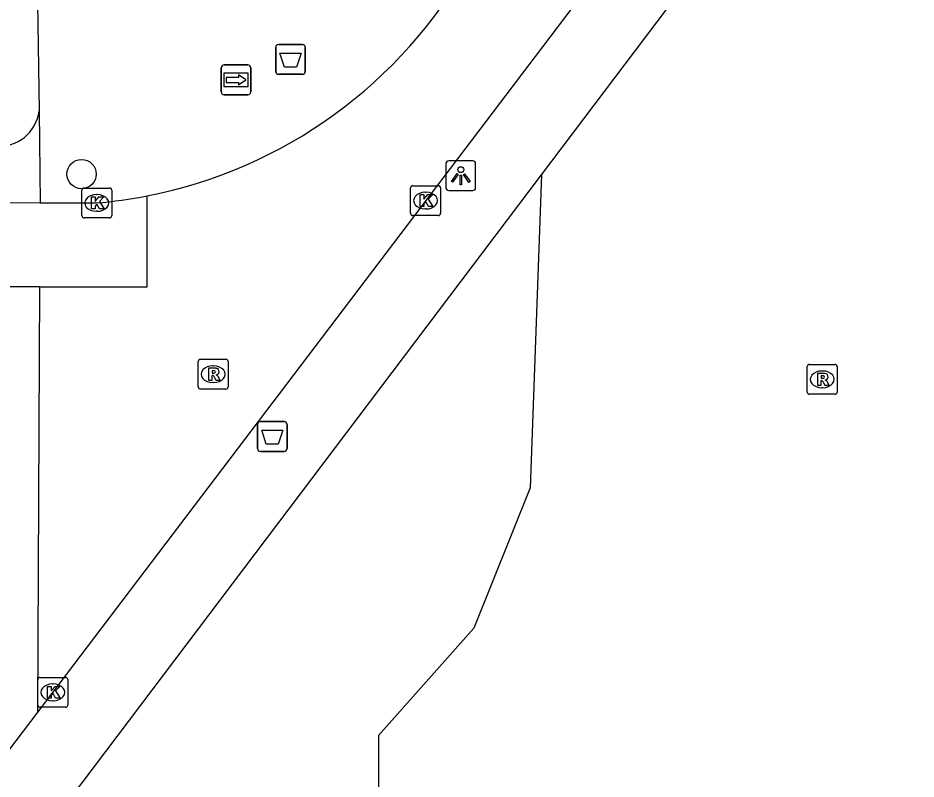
# Model space of a CAD drawing. Extents: x 160203 to 161526, y 379529 to 381797.
# Drawn here: x 161167.68 to 161197.75, y 380805.61 to 380831.11 of the extents above; entities that cross this region are included whole.
import ezdxf

# ---------------------------------------------------------------- set-up
doc = ezdxf.new("R2010")
doc.units = 0
for name, color, linetype in [('IMGEO_Afvalbak', 7, 'Continuous'), ('IMGEO_Boom', 7, 'Continuous'), ('IMGEO_Kolk', 7, 'Continuous'), ('IMGEO_Lichtpunt', 7, 'Continuous'), ('IMGEO_Loofbos', 7, 'Continuous'), ('IMGEO_Parkeervlak_gesloten', 7, 'Continuous'), ('IMGEO_Rijbaan_lokaal_gesloten', 7, 'Continuous'), ('IMGEO_Rijbaan_lokaal_open', 7, 'Continuous'), ('IMGEO_Rioolput', 7, 'Continuous'), ('IMGEO_Voetpad_open', 7, 'Continuous'), ('IMGEO_Wegwijzer', 7, 'Continuous')]:
    doc.layers.add(name, color=color, linetype=linetype)

msp = doc.modelspace()

# ---------------------------------------------------------------- linework, layer by layer
at = {"layer": 'IMGEO_Afvalbak'}
for p, q in [((161176.311, 380829.322), (161176.311, 380830.122)), ((161176.311, 380830.122), (161176.311, 380829.322)), ((161176.411, 380830.222), (161177.201, 380830.222)), ((161177.201, 380830.222), (161176.411, 380830.222)), ((161177.301, 380830.122), (161177.301, 380829.322)), ((161177.301, 380829.322), (161177.301, 380830.122)), ((161177.201, 380829.222), (161176.411, 380829.222)), ((161176.411, 380829.222), (161177.201, 380829.222)), ((161175.699, 380816.689), (161175.699, 380817.489)), ((161175.699, 380817.489), (161175.699, 380816.689)), ((161175.799, 380817.589), (161176.589, 380817.589)), ((161176.589, 380817.589), (161175.799, 380817.589)), ((161176.689, 380817.489), (161176.689, 380816.689)), ((161176.689, 380816.689), (161176.689, 380817.489)), ((161176.589, 380816.589), (161175.799, 380816.589)), ((161175.799, 380816.589), (161176.589, 380816.589))]:
    msp.add_line(p, q, dxfattribs=at)
for points in [[(161176.454, 380829.936), (161177.158, 380829.936), (161177.009, 380829.466), (161176.603, 380829.466), (161176.454, 380829.936)], [(161175.842, 380817.303), (161176.546, 380817.303), (161176.397, 380816.833), (161175.991, 380816.833), (161175.842, 380817.303)]]:
    msp.add_lwpolyline(points, dxfattribs=at)
for centre, start, end in [((161176.411, 380830.122), 90, 180), ((161176.411, 380830.122), 90, 180), ((161177.201, 380830.122), 0, 90), ((161177.201, 380830.122), 360, 90), ((161176.411, 380829.322), 180, 270), ((161176.411, 380829.322), 180, 270), ((161177.201, 380829.322), 270, 0), ((161177.201, 380829.322), 270, 0), ((161175.799, 380817.489), 90, 180), ((161175.799, 380817.489), 90, 180), ((161176.589, 380817.489), 0, 90), ((161176.589, 380817.489), 360, 90), ((161175.799, 380816.689), 180, 270), ((161175.799, 380816.689), 180, 270), ((161176.589, 380816.689), 270, 0), ((161176.589, 380816.689), 270, 0)]:
    msp.add_arc(centre, 0.1, start, end, dxfattribs=at)
at = {"layer": 'IMGEO_Boom'}
msp.add_circle((161169.81, 380825.879), 0.489, dxfattribs=at)
at = {"layer": 'IMGEO_Kolk'}
for p, q in [((161180.904, 380825.491), (161181.756, 380825.491)), ((161169.818, 380824.487), (161169.818, 380825.339)), ((161169.893, 380825.413), (161170.745, 380825.413)), ((161170.306, 380825.193), (161170.331, 380825.193)), ((161170.819, 380825.339), (161170.819, 380824.487)), ((161180.829, 380824.565), (161180.829, 380825.417)), ((161181.317, 380825.271), (161181.342, 380825.271)), ((161181.83, 380825.417), (161181.83, 380824.565)), ((161170.329, 380824.633), (161170.304, 380824.633)), ((161181.34, 380824.711), (161181.315, 380824.711)), ((161170.745, 380824.413), (161169.893, 380824.413)), ((161181.756, 380824.491), (161180.904, 380824.491)), ((161168.348, 380808.09), (161168.348, 380808.942)), ((161168.423, 380809.016), (161169.275, 380809.016)), ((161169.349, 380808.942), (161169.349, 380808.09)), ((161168.836, 380808.796), (161168.861, 380808.796)), ((161169.275, 380808.016), (161168.423, 380808.016)), ((161168.859, 380808.236), (161168.834, 380808.236))]:
    msp.add_line(p, q, dxfattribs=at)
for points in [[(161180.904, 380825.491), (161181.756, 380825.491)], [(161169.818, 380824.487), (161169.818, 380825.339)], [(161169.893, 380825.413), (161170.745, 380825.413)], [(161170.819, 380825.339), (161170.819, 380824.487)], [(161180.829, 380824.565), (161180.829, 380825.417)], [(161181.15, 380825.191), (161181.273, 380825.191), (161181.273, 380825.04), (161181.403, 380825.191), (161181.567, 380825.191), (161181.421, 380825.04), (161181.574, 380824.791), (161181.422, 380824.791), (161181.337, 380824.955), (161181.273, 380824.888), (161181.273, 380824.791), (161181.15, 380824.791), (161181.15, 380825.191)], [(161181.83, 380825.417), (161181.83, 380824.565)], [(161170.139, 380825.113), (161170.262, 380825.113), (161170.262, 380824.962), (161170.392, 380825.113), (161170.556, 380825.113), (161170.41, 380824.962), (161170.563, 380824.713), (161170.411, 380824.713), (161170.326, 380824.877), (161170.262, 380824.81), (161170.262, 380824.713), (161170.139, 380824.713), (161170.139, 380825.113)], [(161170.745, 380824.413), (161169.893, 380824.413)], [(161181.756, 380824.491), (161180.904, 380824.491)], [(161168.348, 380808.09), (161168.348, 380808.942)], [(161168.423, 380809.016), (161169.275, 380809.016)], [(161169.349, 380808.942), (161169.349, 380808.09)], [(161168.669, 380808.716), (161168.792, 380808.716), (161168.792, 380808.565), (161168.922, 380808.716), (161169.086, 380808.716), (161168.94, 380808.565), (161169.093, 380808.316), (161168.941, 380808.316), (161168.856, 380808.48), (161168.792, 380808.413), (161168.792, 380808.316), (161168.669, 380808.316), (161168.669, 380808.716)], [(161169.275, 380808.016), (161168.423, 380808.016)]]:
    msp.add_lwpolyline(points, dxfattribs=at)
for centre, start, end in [((161180.906, 380825.415), 91.552, 178.448), ((161180.906, 380825.415), 91.552, 178.448), ((161181.754, 380825.415), 1.552, 88.448), ((161181.754, 380825.415), 1.552, 88.448), ((161169.895, 380825.337), 91.552, 178.448), ((161169.895, 380825.337), 91.552, 178.448), ((161170.743, 380825.337), 1.552, 88.448), ((161170.743, 380825.337), 1.552, 88.448), ((161180.906, 380824.567), 181.552, 268.448), ((161180.906, 380824.567), 181.552, 268.448), ((161181.754, 380824.567), 271.552, 358.448), ((161181.754, 380824.567), 271.552, 358.448), ((161169.895, 380824.489), 181.552, 268.448), ((161169.895, 380824.489), 181.552, 268.448), ((161170.743, 380824.489), 271.552, 358.448), ((161170.743, 380824.489), 271.552, 358.448), ((161168.425, 380808.94), 91.552, 178.448), ((161168.425, 380808.94), 91.552, 178.448), ((161169.273, 380808.94), 1.552, 88.448), ((161169.273, 380808.94), 1.552, 88.448), ((161168.425, 380808.092), 181.552, 268.448), ((161168.425, 380808.092), 181.552, 268.448), ((161169.273, 380808.092), 271.552, 358.448), ((161169.273, 380808.092), 271.552, 358.448)]:
    msp.add_arc(centre, 0.0765, start, end, dxfattribs=at)
for centre, major_axis, ratio, start_param, end_param in [((161170.305, 380824.913), (-0.387, 0.002), 0.722429, 4.712389, 7.853982), ((161170.33, 380824.913), (-0.39, 0.002), 0.717154, 1.570796, 4.712389), ((161181.316, 380824.991), (-0.387, 0.002), 0.722429, 4.712389, 7.853982), ((161181.341, 380824.991), (-0.39, 0.002), 0.717154, 1.570796, 4.712389), ((161168.835, 380808.516), (-0.387, 0.002), 0.722429, 4.712389, 7.853982), ((161168.86, 380808.516), (-0.39, 0.002), 0.717154, 1.570796, 4.712389)]:
    msp.add_ellipse(centre, major_axis=major_axis, ratio=ratio, start_param=start_param, end_param=end_param, dxfattribs=at)
at = {"layer": 'IMGEO_Lichtpunt'}
for p, q in [((161182.911, 380826.325), (161182.103, 380826.325)), ((161182.911, 380826.325), (161182.103, 380826.325)), ((161182.009, 380826.23), (161182.009, 380825.423)), ((161182.009, 380826.23), (161182.009, 380825.423)), ((161183.005, 380825.423), (161183.005, 380826.23)), ((161183.005, 380825.423), (161183.005, 380826.23)), ((161182.103, 380825.329), (161182.911, 380825.329)), ((161182.103, 380825.329), (161182.911, 380825.329))]:
    msp.add_line(p, q, dxfattribs=at)
for points in [[(161182.383, 380825.894), (161182.422, 380825.866), (161182.234, 380825.604), (161182.196, 380825.631), (161182.383, 380825.894)], [(161182.485, 380825.846), (161182.532, 380825.846), (161182.532, 380825.524), (161182.485, 380825.524), (161182.485, 380825.846)], [(161182.595, 380825.866), (161182.633, 380825.893), (161182.82, 380825.631), (161182.781, 380825.603), (161182.595, 380825.866)]]:
    msp.add_lwpolyline(points, dxfattribs=at)
msp.add_circle((161182.508, 380826.028), 0.0994, dxfattribs=at)
for centre, start, end in [((161182.103, 380826.23), 90, 180), ((161182.103, 380826.23), 90, 180), ((161182.911, 380826.23), 0, 90), ((161182.911, 380826.23), 0, 90), ((161182.103, 380825.423), 180, 270), ((161182.103, 380825.423), 180, 270), ((161182.911, 380825.423), 270, 0), ((161182.911, 380825.423), 270, 360)]:
    msp.add_arc(centre, 0.0946, start, end, dxfattribs=at)
at = {"layer": 'IMGEO_Loofbos'}
msp.add_lwpolyline([(161185.211, 380825.852), (161184.833, 380815.364), (161182.948, 380810.67), (161179.756, 380807.068), (161179.756, 380803.851)], dxfattribs=at)
at = {"layer": 'IMGEO_Parkeervlak_gesloten'}
msp.add_lwpolyline([(161168.426, 380824.914), (161170.315, 380824.912)], dxfattribs=at)
msp.add_arc((161168.991, 380840.56), 15.704, 274.8353, 281.064, dxfattribs=at)
at = {"layer": 'IMGEO_Rijbaan_lokaal_gesloten'}
for points in [[(161196.205, 380844.609), (161168.342, 380807.865)], [(161168.412, 380822.097), (161172.005, 380822.097), (161172.005, 380825.148)], [(161168.342, 380807.865), (161168.412, 380822.097)]]:
    msp.add_lwpolyline(points, dxfattribs=at)
msp.add_arc((161168.968, 380840.691), 15.837, 281.0564, 330.9081, dxfattribs=at)
at = {"layer": 'IMGEO_Rijbaan_lokaal_open'}
for points in [[(161168.339, 380831.625), (161168.386, 380828.004)], [(161168.412, 380822.097), (161069.239, 380822.097), (161069.239, 380825.008), (161070.307, 380825.008)], [(161168.342, 380807.865), (161134.873, 380763.728)]]:
    msp.add_lwpolyline(points, dxfattribs=at)
msp.add_arc((161167.052, 380828.153), 1.342, 264.4035, 353.628, dxfattribs=at)
at = {"layer": 'IMGEO_Rioolput'}
for p, q in [((161173.718, 380818.748), (161173.718, 380819.6)), ((161173.793, 380819.674), (161174.645, 380819.674)), ((161174.206, 380819.454), (161174.231, 380819.454)), ((161174.719, 380819.6), (161174.719, 380818.748)), ((161194.111, 380818.576), (161194.111, 380819.428)), ((161194.186, 380819.502), (161195.038, 380819.502)), ((161195.112, 380819.428), (161195.112, 380818.576)), ((161194.599, 380819.282), (161194.624, 380819.282)), ((161174.229, 380818.894), (161174.204, 380818.894)), ((161174.645, 380818.674), (161173.793, 380818.674)), ((161195.038, 380818.502), (161194.186, 380818.502)), ((161194.622, 380818.722), (161194.597, 380818.722))]:
    msp.add_line(p, q, dxfattribs=at)
for points in [[(161173.718, 380818.748), (161173.718, 380819.6)], [(161173.793, 380819.674), (161174.645, 380819.674)], [(161174.719, 380819.6), (161174.719, 380818.748)], [(161194.111, 380818.576), (161194.111, 380819.428)], [(161194.186, 380819.502), (161195.038, 380819.502)], [(161195.112, 380819.428), (161195.112, 380818.576)], [(161174.307, 380819.372), (161174.055, 380819.374), (161174.055, 380818.974)], [(161174.055, 380818.974), (161174.179, 380818.974), (161174.179, 380819.136), (161174.19, 380819.136)], [(161174.233, 380819.293), (161174.179, 380819.293), (161174.179, 380819.212)], [(161174.179, 380819.212), (161174.231, 380819.212)], [(161174.237, 380819.107), (161174.308, 380818.974), (161174.448, 380818.974), (161174.383, 380819.1)], [(161194.7, 380819.2), (161194.448, 380819.202), (161194.448, 380818.802)], [(161194.626, 380819.121), (161194.572, 380819.121), (161194.572, 380819.04)], [(161194.448, 380818.802), (161194.572, 380818.802), (161194.572, 380818.964), (161194.583, 380818.964)], [(161194.572, 380819.04), (161194.624, 380819.04)], [(161194.63, 380818.935), (161194.701, 380818.802), (161194.841, 380818.802), (161194.776, 380818.928)], [(161174.645, 380818.674), (161173.793, 380818.674)], [(161195.038, 380818.502), (161194.186, 380818.502)]]:
    msp.add_lwpolyline(points, dxfattribs=at)
for centre, radius, start, end in [((161173.795, 380819.598), 0.0765, 91.552, 178.448), ((161173.795, 380819.598), 0.0765, 91.552, 178.448), ((161174.643, 380819.598), 0.0765, 1.552, 88.448), ((161174.643, 380819.598), 0.0765, 1.552, 88.448), ((161194.188, 380819.426), 0.0765, 91.552, 178.448), ((161194.188, 380819.426), 0.0765, 91.552, 178.448), ((161195.036, 380819.426), 0.0765, 1.552, 88.448), ((161195.036, 380819.426), 0.0765, 1.552, 88.448), ((161174.189, 380819.083), 0.0533, 26.0293, 88.6989), ((161174.215, 380819.401), 0.19, 274.7715, 282.9687), ((161174.239, 380819.197), 0.0964, 77.0061, 93.1865), ((161174.253, 380819.254), 0.0378, 276.6634, 79.6772), ((161174.306, 380819.262), 0.109, 350.3612, 89.416), ((161174.304, 380819.262), 0.112, 277.5842, 350.9817), ((161174.288, 380819.047), 0.108, 29.5134, 73.7905), ((161194.632, 380819.025), 0.0964, 77.0061, 93.1865), ((161194.646, 380819.082), 0.0378, 276.6634, 79.6772), ((161194.699, 380819.09), 0.109, 350.3612, 89.416), ((161194.582, 380818.911), 0.0533, 26.0293, 88.6989), ((161194.608, 380819.229), 0.19, 274.7715, 282.9687), ((161194.697, 380819.09), 0.112, 277.5842, 350.9817), ((161194.681, 380818.875), 0.108, 29.5134, 73.7905), ((161173.795, 380818.75), 0.0765, 181.552, 268.448), ((161173.795, 380818.75), 0.0765, 181.552, 268.448), ((161174.643, 380818.75), 0.0765, 271.552, 358.448), ((161174.643, 380818.75), 0.0765, 271.552, 358.448), ((161194.188, 380818.578), 0.0765, 181.552, 268.448), ((161194.188, 380818.578), 0.0765, 181.552, 268.448), ((161195.036, 380818.578), 0.0765, 271.552, 358.448), ((161195.036, 380818.578), 0.0765, 271.552, 358.448)]:
    msp.add_arc(centre, radius, start, end, dxfattribs=at)
for centre, major_axis, ratio, start_param, end_param in [((161174.205, 380819.174), (-0.387, 0.002), 0.722429, 4.712389, 7.853982), ((161174.23, 380819.174), (-0.39, 0.002), 0.717154, 1.570796, 4.712389), ((161194.598, 380819.002), (-0.387, 0.002), 0.722429, 4.712389, 7.853982), ((161194.623, 380819.002), (-0.39, 0.002), 0.717154, 1.570796, 4.712389)]:
    msp.add_ellipse(centre, major_axis=major_axis, ratio=ratio, start_param=start_param, end_param=end_param, dxfattribs=at)
at = {"layer": 'IMGEO_Voetpad_open'}
for points in [[(161185.211, 380825.852), (161200.292, 380845.821)], [(161168.386, 380828.004), (161168.426, 380824.914)], [(161136.848, 380761.813), (161185.211, 380825.852)], [(161070.307, 380825.008), (161168.426, 380824.914)]]:
    msp.add_lwpolyline(points, dxfattribs=at)
at = {"layer": 'IMGEO_Wegwijzer'}
for p, q in [((161174.488, 380828.635), (161174.488, 380829.435)), ((161174.488, 380829.435), (161174.488, 380828.635)), ((161174.588, 380829.535), (161175.378, 380829.535)), ((161175.378, 380829.535), (161174.588, 380829.535)), ((161175.478, 380829.435), (161175.478, 380828.635)), ((161175.478, 380828.635), (161175.478, 380829.435)), ((161175.378, 380828.535), (161174.588, 380828.535)), ((161174.588, 380828.535), (161175.378, 380828.535))]:
    msp.add_line(p, q, dxfattribs=at)
for points in [[(161174.589, 380829.267), (161175.377, 380829.267), (161175.377, 380828.803), (161174.589, 380828.803), (161174.589, 380829.267)], [(161174.654, 380829.119), (161174.654, 380829.035), (161174.654, 380828.951), (161175.065, 380828.951), (161175.065, 380828.868), (161175.312, 380829.035), (161175.065, 380829.202), (161175.065, 380829.119), (161174.654, 380829.119)]]:
    msp.add_lwpolyline(points, dxfattribs=at)
for centre, start, end in [((161174.588, 380829.435), 90, 180), ((161174.588, 380829.435), 90, 180), ((161175.378, 380829.435), 0, 90), ((161175.378, 380829.435), 360, 90), ((161174.588, 380828.635), 180, 270), ((161174.588, 380828.635), 180, 270), ((161175.378, 380828.635), 270, 0), ((161175.378, 380828.635), 270, 0)]:
    msp.add_arc(centre, 0.1, start, end, dxfattribs=at)

doc.saveas('drawing.dxf')
